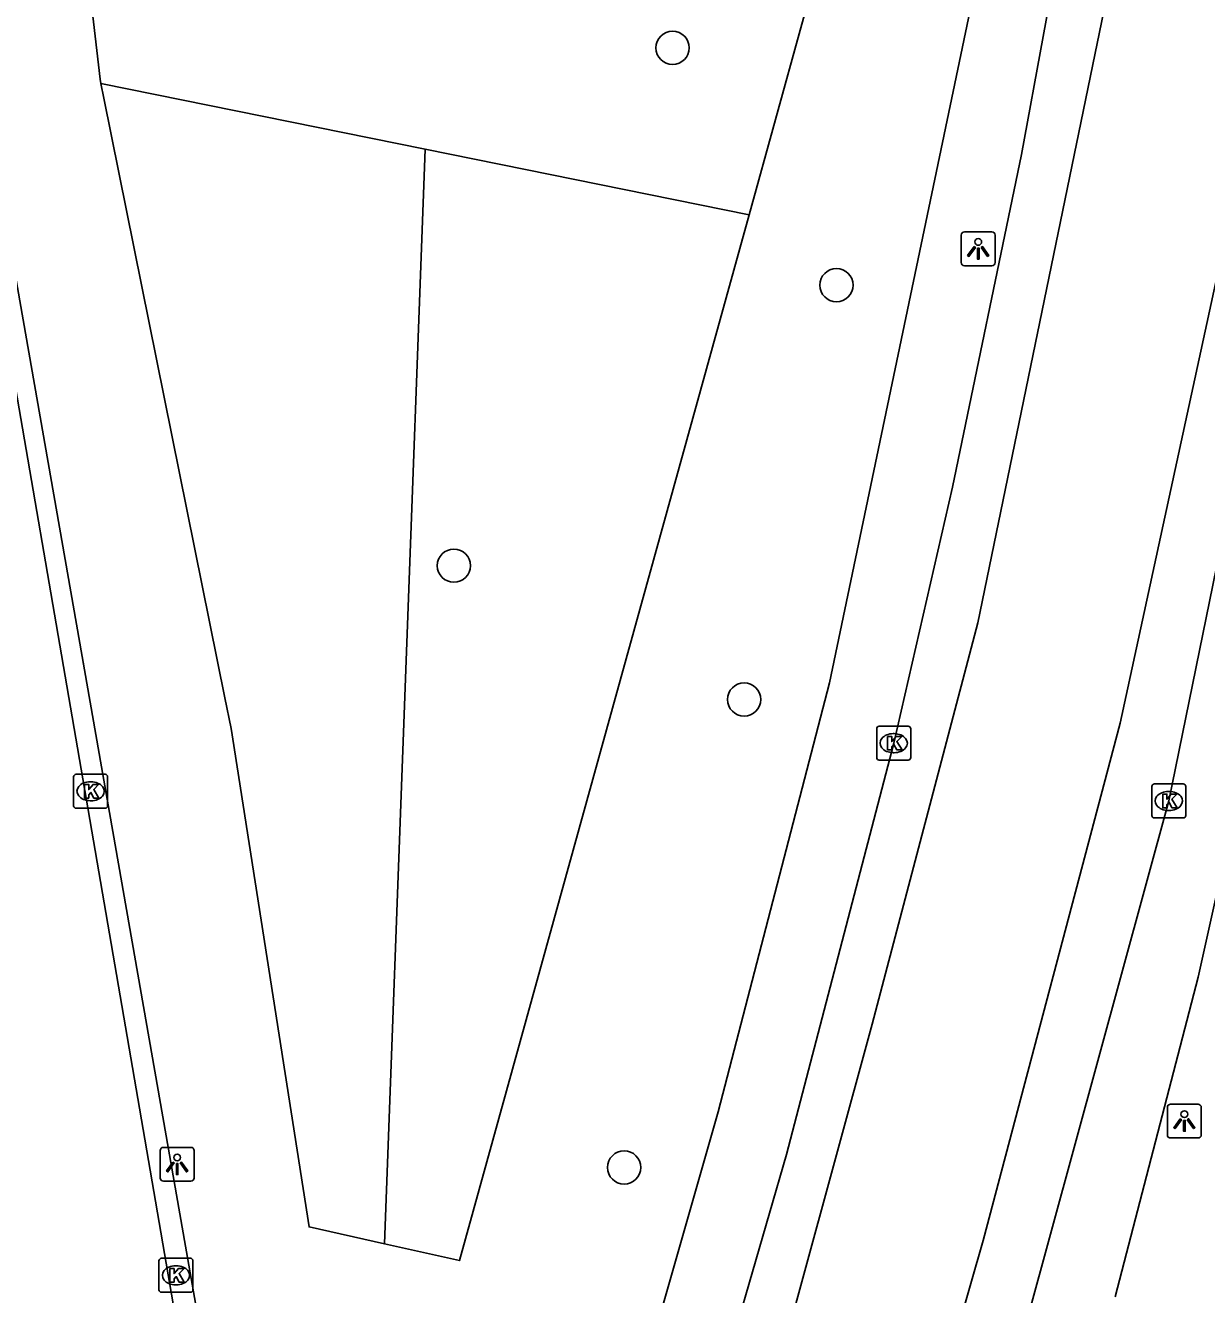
# Model space of a CAD drawing. Extents: x 162880 to 165536, y 384011 to 385179.
# Drawn here: x 164364.68 to 164399.44, y 384704.02 to 384741.37 of the extents above; entities that cross this region are included whole.
import ezdxf

# ---------------------------------------------------------------- set-up
doc = ezdxf.new("R2010")
doc.units = 0
for name, color, linetype in [('IMGEO_Boom', 7, 'Continuous'), ('IMGEO_Groenvoorziening', 7, 'Continuous'), ('IMGEO_Kolk', 7, 'Continuous'), ('IMGEO_Lichtpunt', 7, 'Continuous'), ('IMGEO_Rijbaan_lokaal_gesloten', 7, 'Continuous'), ('IMGEO_Rijbaan_lokaal_open', 7, 'Continuous'), ('IMGEO_Voetpad_open', 7, 'Continuous')]:
    doc.layers.add(name, color=color, linetype=linetype)

msp = doc.modelspace()

# ---------------------------------------------------------------- linework, layer by layer
at = {"layer": 'IMGEO_Boom'}
for centre in [(164383.728, 384740.709), (164388.549, 384733.728), (164377.293, 384725.473), (164385.832, 384721.535), (164382.301, 384707.766)]:
    msp.add_circle(centre, 0.489, dxfattribs=at)
at = {"layer": 'IMGEO_Groenvoorziening'}
for points in [[(164366.908, 384739.659), (164366.883, 384739.784), (164365.7, 384750), (164373.863, 384750.305), (164378.504, 384750), (164379.28, 384749.949), (164381.362, 384749.383), (164389.156, 384747.264), (164387.534, 384741.406), (164385.982, 384735.799)], [(164366.908, 384739.659), (164376.445, 384737.729)], [(164375.247, 384705.519), (164373.032, 384706.015), (164370.74, 384720.681), (164370.558, 384721.582), (164366.994, 384739.232), (164366.908, 384739.659)], [(164375.247, 384705.519), (164376.445, 384737.729)], [(164376.445, 384737.729), (164385.982, 384735.799)], [(164385.982, 384735.799), (164385.706, 384734.803), (164377.462, 384705.024), (164375.247, 384705.519)]]:
    msp.add_lwpolyline(points, dxfattribs=at)
at = {"layer": 'IMGEO_Kolk'}
for p, q in [((164389.734, 384719.824), (164389.734, 384720.676)), ((164389.809, 384720.75), (164390.661, 384720.75)), ((164390.222, 384720.53), (164390.247, 384720.53)), ((164390.735, 384720.676), (164390.735, 384719.824)), ((164390.661, 384719.75), (164389.809, 384719.75)), ((164390.245, 384719.97), (164390.22, 384719.97)), ((164366.178, 384719.335), (164367.03, 384719.335)), ((164366.103, 384718.409), (164366.103, 384719.261)), ((164366.591, 384719.115), (164366.616, 384719.115)), ((164367.104, 384719.261), (164367.104, 384718.409)), ((164397.828, 384718.124), (164397.828, 384718.976)), ((164397.903, 384719.05), (164398.755, 384719.05)), ((164398.829, 384718.976), (164398.829, 384718.124)), ((164398.316, 384718.83), (164398.341, 384718.83)), ((164367.03, 384718.335), (164366.178, 384718.335)), ((164366.614, 384718.555), (164366.589, 384718.555)), ((164398.339, 384718.27), (164398.314, 384718.27)), ((164398.755, 384718.05), (164397.903, 384718.05)), ((164368.615, 384704.165), (164368.615, 384705.017)), ((164368.69, 384705.091), (164369.542, 384705.091)), ((164369.103, 384704.871), (164369.128, 384704.871)), ((164369.616, 384705.017), (164369.616, 384704.165)), ((164369.542, 384704.091), (164368.69, 384704.091)), ((164369.126, 384704.311), (164369.101, 384704.311))]:
    msp.add_line(p, q, dxfattribs=at)
for points in [[(164389.734, 384719.824), (164389.734, 384720.676)], [(164389.809, 384720.75), (164390.661, 384720.75)], [(164390.055, 384720.45), (164390.178, 384720.45), (164390.178, 384720.299), (164390.308, 384720.45), (164390.472, 384720.45), (164390.326, 384720.299), (164390.479, 384720.05), (164390.327, 384720.05), (164390.242, 384720.214), (164390.178, 384720.147), (164390.178, 384720.05), (164390.055, 384720.05), (164390.055, 384720.45)], [(164390.735, 384720.676), (164390.735, 384719.824)], [(164390.661, 384719.75), (164389.809, 384719.75)], [(164366.178, 384719.335), (164367.03, 384719.335)], [(164366.103, 384718.409), (164366.103, 384719.261)], [(164366.424, 384719.035), (164366.547, 384719.035), (164366.547, 384718.884), (164366.677, 384719.035), (164366.841, 384719.035), (164366.695, 384718.884), (164366.848, 384718.635), (164366.696, 384718.635), (164366.611, 384718.799), (164366.547, 384718.732), (164366.547, 384718.635), (164366.424, 384718.635), (164366.424, 384719.035)], [(164367.104, 384719.261), (164367.104, 384718.409)], [(164397.828, 384718.124), (164397.828, 384718.976)], [(164397.903, 384719.05), (164398.755, 384719.05)], [(164398.829, 384718.976), (164398.829, 384718.124)], [(164398.149, 384718.75), (164398.272, 384718.75), (164398.272, 384718.599), (164398.402, 384718.75), (164398.566, 384718.75), (164398.42, 384718.599), (164398.573, 384718.35), (164398.421, 384718.35), (164398.336, 384718.514), (164398.272, 384718.447), (164398.272, 384718.35), (164398.149, 384718.35), (164398.149, 384718.75)], [(164367.03, 384718.335), (164366.178, 384718.335)], [(164398.755, 384718.05), (164397.903, 384718.05)], [(164368.615, 384704.165), (164368.615, 384705.017)], [(164368.69, 384705.091), (164369.542, 384705.091)], [(164368.936, 384704.791), (164369.059, 384704.791), (164369.059, 384704.64), (164369.189, 384704.791), (164369.353, 384704.791), (164369.207, 384704.64), (164369.36, 384704.391), (164369.208, 384704.391), (164369.123, 384704.555), (164369.059, 384704.488), (164369.059, 384704.391), (164368.936, 384704.391), (164368.936, 384704.791)], [(164369.616, 384705.017), (164369.616, 384704.165)], [(164369.542, 384704.091), (164368.69, 384704.091)]]:
    msp.add_lwpolyline(points, dxfattribs=at)
for centre, start, end in [((164389.811, 384720.674), 91.552, 178.448), ((164389.811, 384720.674), 91.552, 178.448), ((164390.659, 384720.674), 1.552, 88.448), ((164390.659, 384720.674), 1.552, 88.448), ((164389.811, 384719.826), 181.552, 268.448), ((164389.811, 384719.826), 181.552, 268.448), ((164390.659, 384719.826), 271.552, 358.448), ((164390.659, 384719.826), 271.552, 358.448), ((164366.18, 384719.259), 91.552, 178.448), ((164366.18, 384719.259), 91.552, 178.448), ((164367.028, 384719.259), 1.552, 88.448), ((164367.028, 384719.259), 1.552, 88.448), ((164397.905, 384718.974), 91.552, 178.448), ((164397.905, 384718.974), 91.552, 178.448), ((164398.753, 384718.974), 1.552, 88.448), ((164398.753, 384718.974), 1.552, 88.448), ((164366.18, 384718.411), 181.552, 268.448), ((164366.18, 384718.411), 181.552, 268.448), ((164367.028, 384718.411), 271.552, 358.448), ((164367.028, 384718.411), 271.552, 358.448), ((164397.905, 384718.126), 181.552, 268.448), ((164397.905, 384718.126), 181.552, 268.448), ((164398.753, 384718.126), 271.552, 358.448), ((164398.753, 384718.126), 271.552, 358.448), ((164368.692, 384705.015), 91.552, 178.448), ((164368.692, 384705.015), 91.552, 178.448), ((164369.54, 384705.015), 1.552, 88.448), ((164369.54, 384705.015), 1.552, 88.448), ((164368.692, 384704.167), 181.552, 268.448), ((164368.692, 384704.167), 181.552, 268.448), ((164369.54, 384704.167), 271.552, 358.448), ((164369.54, 384704.167), 271.552, 358.448)]:
    msp.add_arc(centre, 0.0765, start, end, dxfattribs=at)
for centre, major_axis, ratio, start_param, end_param in [((164390.221, 384720.25), (-0.387, 0.002), 0.722429, 4.712389, 7.853982), ((164390.246, 384720.25), (-0.39, 0.002), 0.717154, 1.570796, 4.712389), ((164366.59, 384718.835), (-0.387, 0.002), 0.722429, 4.712389, 7.853982), ((164366.615, 384718.835), (-0.39, 0.002), 0.717154, 1.570796, 4.712389), ((164398.315, 384718.55), (-0.387, 0.002), 0.722429, 4.712389, 7.853982), ((164398.34, 384718.55), (-0.39, 0.002), 0.717154, 1.570796, 4.712389), ((164369.102, 384704.591), (-0.387, 0.002), 0.722429, 4.712389, 7.853982), ((164369.127, 384704.591), (-0.39, 0.002), 0.717154, 1.570796, 4.712389)]:
    msp.add_ellipse(centre, major_axis=major_axis, ratio=ratio, start_param=start_param, end_param=end_param, dxfattribs=at)
at = {"layer": 'IMGEO_Lichtpunt'}
for p, q in [((164392.223, 384735.201), (164392.223, 384734.394)), ((164392.223, 384735.201), (164392.223, 384734.394)), ((164393.125, 384735.296), (164392.317, 384735.296)), ((164393.125, 384735.296), (164392.317, 384735.296)), ((164393.219, 384734.394), (164393.219, 384735.201)), ((164393.219, 384734.394), (164393.219, 384735.201)), ((164392.317, 384734.3), (164393.125, 384734.3)), ((164392.317, 384734.3), (164393.125, 384734.3)), ((164399.189, 384709.629), (164398.381, 384709.629)), ((164399.189, 384709.629), (164398.381, 384709.629)), ((164398.287, 384709.534), (164398.287, 384708.727)), ((164398.287, 384709.534), (164398.287, 384708.727)), ((164399.283, 384708.727), (164399.283, 384709.534)), ((164399.283, 384708.727), (164399.283, 384709.534)), ((164398.381, 384708.633), (164399.189, 384708.633)), ((164398.381, 384708.633), (164399.189, 384708.633)), ((164368.652, 384708.261), (164368.652, 384707.454)), ((164368.652, 384708.261), (164368.652, 384707.454)), ((164369.554, 384708.356), (164368.746, 384708.356)), ((164369.554, 384708.356), (164368.746, 384708.356)), ((164369.648, 384707.454), (164369.648, 384708.261)), ((164369.648, 384707.454), (164369.648, 384708.261)), ((164368.746, 384707.36), (164369.554, 384707.36)), ((164368.746, 384707.36), (164369.554, 384707.36))]:
    msp.add_line(p, q, dxfattribs=at)
for points in [[(164392.597, 384734.865), (164392.636, 384734.837), (164392.448, 384734.575), (164392.41, 384734.602), (164392.597, 384734.865)], [(164392.699, 384734.817), (164392.746, 384734.817), (164392.746, 384734.495), (164392.699, 384734.495), (164392.699, 384734.817)], [(164392.809, 384734.837), (164392.847, 384734.864), (164393.034, 384734.602), (164392.995, 384734.574), (164392.809, 384734.837)], [(164398.661, 384709.198), (164398.7, 384709.17), (164398.512, 384708.908), (164398.474, 384708.935), (164398.661, 384709.198)], [(164398.763, 384709.15), (164398.81, 384709.15), (164398.81, 384708.828), (164398.763, 384708.828), (164398.763, 384709.15)], [(164398.873, 384709.17), (164398.911, 384709.197), (164399.098, 384708.935), (164399.059, 384708.907), (164398.873, 384709.17)], [(164369.026, 384707.925), (164369.065, 384707.897), (164368.877, 384707.635), (164368.839, 384707.662), (164369.026, 384707.925)], [(164369.128, 384707.877), (164369.175, 384707.877), (164369.175, 384707.555), (164369.128, 384707.555), (164369.128, 384707.877)], [(164369.238, 384707.897), (164369.276, 384707.924), (164369.463, 384707.662), (164369.424, 384707.634), (164369.238, 384707.897)]]:
    msp.add_lwpolyline(points, dxfattribs=at)
for centre in [(164392.722, 384734.999), (164398.786, 384709.332), (164369.151, 384708.059)]:
    msp.add_circle(centre, 0.0994, dxfattribs=at)
for centre, start, end in [((164392.317, 384735.201), 90, 180), ((164392.317, 384735.201), 90, 180), ((164393.125, 384735.201), 0, 90), ((164393.125, 384735.201), 0, 90), ((164392.317, 384734.394), 180, 270), ((164392.317, 384734.394), 180, 270), ((164393.125, 384734.394), 270, 0), ((164393.125, 384734.394), 270, 360), ((164398.381, 384709.534), 90, 180), ((164398.381, 384709.534), 90, 180), ((164399.189, 384709.534), 0, 90), ((164399.189, 384709.534), 0, 90), ((164398.381, 384708.727), 180, 270), ((164398.381, 384708.727), 180, 270), ((164399.189, 384708.727), 270, 0), ((164399.189, 384708.727), 270, 360), ((164368.746, 384708.261), 90, 180), ((164368.746, 384708.261), 90, 180), ((164369.554, 384708.261), 0, 90), ((164369.554, 384708.261), 0, 90), ((164368.746, 384707.454), 180, 270), ((164368.746, 384707.454), 180, 270), ((164369.554, 384707.454), 270, 0), ((164369.554, 384707.454), 270, 360)]:
    msp.add_arc(centre, 0.0946, start, end, dxfattribs=at)
at = {"layer": 'IMGEO_Rijbaan_lokaal_gesloten'}
for points in [[(164397.186, 384754.944), (164393.994, 384737.568), (164391.963, 384727.781), (164390.233, 384720.25), (164387.079, 384708.144), (164383.077, 384694.337), (164382.886, 384693.677)], [(164397.98, 384749.37), (164392.706, 384723.789), (164389.601, 384711.984), (164386.419, 384700.335), (164384.526, 384693.869), (164384.168, 384692.646), (164381.062, 384683.249), (164380.274, 384680.965)], [(164345.808, 384577.539), (164348.451, 384582.542), (164357.854, 384600.926), (164371.904, 384641.543), (164385.333, 384680.686), (164387.739, 384687.753), (164389.076, 384692.416), (164392.862, 384705.616), (164396.898, 384720.839), (164402.862, 384748.351)], [(164371.683, 384636.478), (164378.046, 384654.783), (164386.545, 384678.76), (164390.748, 384691.883), (164392.79, 384698.26), (164398.329, 384718.554), (164402.931, 384741.104), (164403.947, 384746.037)]]:
    msp.add_lwpolyline(points, dxfattribs=at)
at = {"layer": 'IMGEO_Rijbaan_lokaal_open'}
msp.add_lwpolyline([(164370.083, 384697.649), (164360.157, 384755.299), (164360.134, 384755.434), (164359.864, 384756.913)], dxfattribs=at)
at = {"layer": 'IMGEO_Voetpad_open'}
for points in [[(164370.496, 384699.197), (164370.303, 384700.295), (164362.473, 384744.916), (164361.581, 384750), (164360.296, 384756.937)], [(164394.902, 384753.414), (164388.345, 384722.022), (164385.071, 384709.401), (164380.967, 384695.052)], [(164396.75, 384703.956), (164399.195, 384713.364), (164400.617, 384719.774), (164401.967, 384726.864)]]:
    msp.add_lwpolyline(points, dxfattribs=at)

doc.saveas('drawing.dxf')
